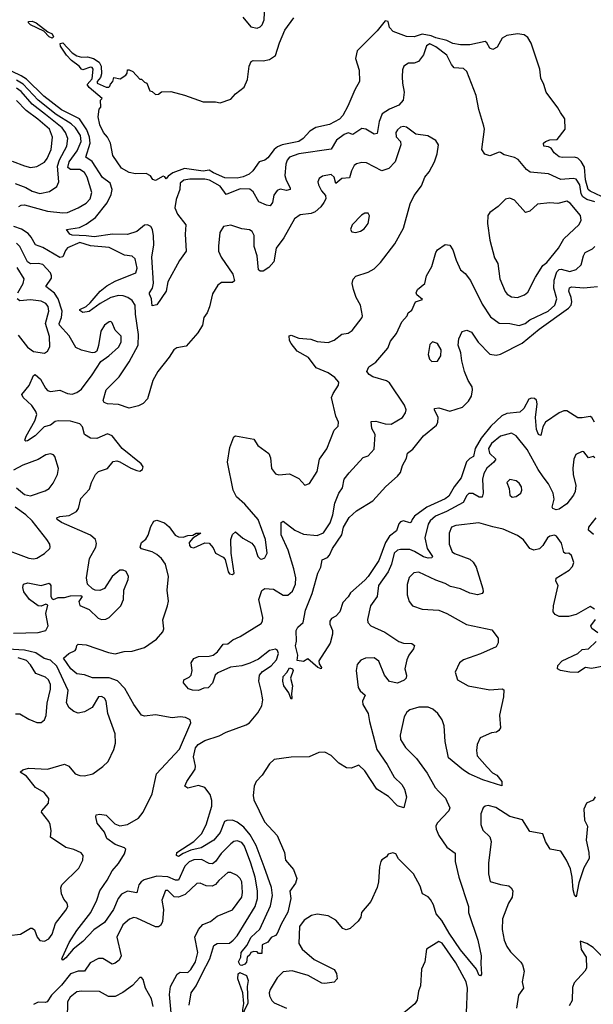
# Model space of a CAD drawing. Extents: x 1550320 to 1685906, y 509093 to 640511.
# Tile 303 of 532: x 1662355 to 1666076, y 543440 to 549826. Entities that reach past the tile are written whole.
import ezdxf

# ---------------------------------------------------------------- set-up
doc = ezdxf.new("R2010")
doc.units = 0

msp = doc.modelspace()

# ---------------------------------------------------------------- linework, layer by layer
at = {"layer": '0CON20XD'}
for points in [[(1663801.5, 549841.5), (1663855, 549780), (1663895, 549771.1), (1663915, 549778.6), (1663928.5, 549791.5), (1663941.1, 549825), (1663944.3, 549915)], [(1662565, 549705.7), (1662545, 549714.3), (1662510.5, 549750.5), (1662425, 549793.5), (1662412.5, 549805), (1662412.5, 549815), (1662435, 549815.3), (1662461.4, 549805), (1662536.4, 549746.4), (1662565, 549733.1), (1662574.3, 549715), (1662565, 549705.7)], [(1664725, 549817.9), (1664675, 549754.4), (1664545, 549623.3), (1664534.3, 549575), (1664558, 549498), (1664560, 549425), (1664528.8, 549371.2), (1664484.5, 549265), (1664450.5, 549205), (1664428.7, 549181.3), (1664365, 549145.4), (1664275, 549126.7), (1664236.1, 549103.9), (1664194.5, 549055), (1664165, 549035.3), (1664056.7, 549013.3), (1664028.1, 549001.9), (1664006.1, 548983.9), (1663965, 548929.2), (1663945, 548913.8), (1663907.5, 548905), (1663868, 548845), (1663843.5, 548825), (1663805, 548806.5), (1663765, 548798), (1663685, 548800.2), (1663612.4, 548832.4), (1663585, 548850.4), (1663545, 548842.8), (1663425, 548859.7), (1663348.3, 548831.7), (1663318.2, 548811.8), (1663305, 548793.3), (1663296.4, 548806.4), (1663285, 548810), (1663235, 548783.8), (1663219.3, 548789.3), (1663203, 548813), (1663175, 548827.5), (1663105, 548826.7), (1663065, 548833.8), (1663015, 548863.3), (1662960, 548945), (1662943.8, 549025), (1662923.8, 549063.8), (1662897.5, 549095), (1662873.8, 549145), (1662863.3, 549195), (1662870, 549245), (1662881.7, 549258.3), (1662880, 549305), (1662890, 549315), (1662806.1, 549386.1), (1662792.5, 549405), (1662825, 549442.5), (1662831.1, 549505), (1662825, 549515.6), (1662815, 549518.5), (1662765, 549501.2), (1662755.7, 549505.7), (1662740, 549525), (1662690.6, 549560.6), (1662659.4, 549595), (1662619.6, 549655), (1662618.1, 549671.9), (1662635.4, 549675.4), (1662695, 549610.6), (1662725, 549591.1), (1662755, 549583.8), (1662795, 549584.6), (1662833.9, 549573.9), (1662870.2, 549550.2), (1662883.5, 549525), (1662885.7, 549475), (1662879.5, 549450.5), (1662858, 549425), (1662858, 549415), (1662915, 549388), (1662932.5, 549387.5), (1662940, 549395), (1662943, 549407), (1662960, 549425), (1662965, 549450), (1663007, 549443), (1663043, 549467), (1663051.7, 549478.3), (1663055, 549500), (1663065, 549500), (1663089.3, 549489.3), (1663135, 549440), (1663145, 549440), (1663165, 549420), (1663180, 549415), (1663200, 549365), (1663215, 549360), (1663235, 549340), (1663255, 549342.5), (1663275, 549357.5), (1663335, 549360), (1663425, 549336.7), (1663546.1, 549293.9), (1663625, 549293.8), (1663655, 549286.7), (1663725, 549311.2), (1663754, 549346), (1663811.3, 549388.7), (1663832.7, 549437.3), (1663843.8, 549525), (1663857.5, 549555), (1663869.3, 549560.7), (1663935, 549560), (1663975, 549568), (1664015, 549594.3), (1664040, 549675), (1664075, 549758.8), (1664132.3, 549837.7)], [(1666129.7, 548679.7), (1666055, 548713.5), (1666043.8, 548723.8), (1666025, 548787.8), (1666018.3, 548868.3), (1665997.1, 548907.1), (1665976.9, 548926.9), (1665955.2, 548935.2), (1665875, 548931.2), (1665855, 548936.7), (1665823.3, 548963.3), (1665803.3, 548993.3), (1665785, 549002.1), (1665754.4, 549005), (1665753.1, 549025), (1665765, 549035.3), (1665795, 549046.4), (1665840.8, 549049.2), (1665894, 549115), (1665892.3, 549182.3), (1665863, 549223), (1665845.2, 549255), (1665769.5, 549355), (1665755.5, 549405), (1665735.6, 549445.6), (1665728.3, 549505), (1665673.8, 549673.8), (1665650.5, 549710.5), (1665627.8, 549727.8), (1665585, 549735.2), (1665515, 549722.6), (1665484.5, 549705), (1665451.7, 549648.3), (1665425, 549633.3), (1665405, 549640.8), (1665386.2, 549676.2), (1665374.7, 549684.7), (1665275, 549662.2), (1665215, 549662.9), (1665165, 549671.6), (1665125, 549690.8), (1665055, 549707.2), (1665025, 549721.9), (1664965, 549732.8), (1664915, 549715.6), (1664865, 549717.5), (1664778.8, 549748.8), (1664753.8, 549775), (1664745, 549814.2), (1664725, 549817.9)], [(1666085.5, 548645), (1666035, 548658.8), (1666008, 548678), (1665997.2, 548697.2), (1665989.4, 548755), (1665965, 548791.1), (1665945, 548796.1), (1665865, 548790), (1665785, 548825.5), (1665665.9, 548835.9), (1665642.5, 548855), (1665589.8, 548919.8), (1665565, 548931.9), (1665498.6, 548948.6), (1665475, 548964), (1665465, 548965.8), (1665405, 548942.9), (1665373.1, 548953.1), (1665352, 548985), (1665371.2, 549115), (1665366, 549136), (1665334, 549244), (1665316.4, 549335), (1665255, 549488.8), (1665235, 549508.6), (1665173.7, 549513.7), (1665155.7, 549535), (1665125.5, 549595), (1665055, 549650.3), (1665015, 549668.4), (1664994.1, 549655.9), (1664975, 549597.5), (1664941.2, 549555), (1664915, 549544.3), (1664876.2, 549543.8), (1664846.4, 549523.6), (1664839.3, 549500.7), (1664837.1, 549455), (1664837.5, 549415), (1664850, 549355), (1664842.5, 549305), (1664815, 549270.6), (1664753.7, 549246.3), (1664706.8, 549215), (1664686, 549165), (1664675, 549088.8), (1664655, 549084.3), (1664600, 549115), (1664575, 549119.4), (1664515, 549081.9), (1664485, 549092.3), (1664459.3, 549080.7), (1664409.1, 549045), (1664374.5, 548985.5), (1664165, 548956.8), (1664105.3, 548934.7), (1664090.9, 548915), (1664081.9, 548888.1), (1664074.7, 548815), (1664084, 548784), (1664110, 548735), (1664109.2, 548725), (1664085, 548718.2), (1664045, 548726.2), (1664025, 548718.2), (1664003, 548687), (1663995, 548641.2), (1663980.6, 548619.4), (1663955, 548621.9), (1663905.3, 548645.3), (1663870.1, 548710.1), (1663847.6, 548727.6), (1663785, 548728.9), (1663695, 548692.3), (1663655, 548746.6), (1663586.2, 548785), (1663555, 548792.3), (1663458.5, 548791.5), (1663419.2, 548785), (1663396.7, 548765), (1663394.5, 548724.5), (1663369.6, 548660.4), (1663361.4, 548605), (1663377.7, 548565), (1663433.1, 548495), (1663427.8, 548435), (1663434.4, 548325.6), (1663390.8, 548265), (1663316.9, 548125), (1663304.4, 548065), (1663245, 547977.5), (1663215, 547970), (1663210.6, 548015), (1663196.2, 548045), (1663196.7, 548055), (1663216.5, 548083.5), (1663223.3, 548116.7), (1663211.6, 548285), (1663224.2, 548365), (1663223.3, 548423.3), (1663216, 548465), (1663205, 548484.6), (1663185, 548495.9), (1663165, 548493.5), (1663115, 548452.6), (1663055, 548432.5), (1662955.8, 548435.8), (1662838.3, 548418.3), (1662785.1, 548424.9)], [(1662785.1, 548424.9), (1662695, 548427.9), (1662680.8, 548435), (1662657.5, 548465), (1662742.2, 548477.8), (1662785, 548500), (1662846.4, 548543.6), (1662922.5, 548637.5), (1662947.9, 548692.1), (1662953.9, 548725), (1662941.1, 548765), (1662891.5, 548801.5), (1662825.6, 548905.6), (1662784.1, 548935), (1662811.5, 549025), (1662807.1, 549065), (1662790.9, 549110.9), (1662743.6, 549183.6), (1662625, 549241.3), (1662510.7, 549330.7), (1662399.6, 549439.6), (1662365, 549462.8), (1662305, 549489.6)], [(1662349.4, 548615), (1662365, 548623.6), (1662385, 548624.6), (1662535, 548584.7), (1662635, 548573.9), (1662664, 548576), (1662735, 548604.6), (1662785, 548636.2), (1662811.5, 548665), (1662822.5, 548705), (1662793.1, 548805), (1662775.2, 548835.2), (1662745, 548854.8), (1662683.6, 548853.6), (1662666.6, 548866.6), (1662675.9, 548905), (1662726.7, 548975), (1662754.1, 549035), (1662748.8, 549075), (1662716.4, 549125), (1662689.7, 549150.3), (1662591.7, 549211.7), (1662474.2, 549304.2), (1662378.1, 549408.1), (1662335, 549432.7)], [(1662325, 548762.9), (1662395, 548737.8), (1662435, 548713.1), (1662485, 548699.2), (1662548.3, 548711.7), (1662596.5, 548743.5), (1662607.7, 548775), (1662600.8, 548875), (1662613.5, 548916.5), (1662661.3, 549005), (1662667, 549055), (1662652, 549095), (1662629.8, 549125), (1662521.3, 549211.3), (1662435, 549277.9), (1662365, 549360.3), (1662335, 549381.1)], [(1662305, 548908.5), (1662385, 548877.1), (1662425, 548867.9), (1662465, 548873.5), (1662515, 548902.2), (1662532.5, 548925), (1662558.6, 548985), (1662567.5, 549065), (1662547.1, 549115), (1662471.7, 549181.7), (1662397.3, 549237.3), (1662335, 549302.5)], [(1664165, 546850.8), (1664205, 546806.2), (1664235, 546816.7), (1664285.7, 546895), (1664299.4, 546975), (1664347.2, 547042.8), (1664395, 547163.3), (1664420.8, 547189.2), (1664422.9, 547215), (1664405.7, 547255), (1664376.9, 547375), (1664388, 547402), (1664424, 547455), (1664425.8, 547474.2), (1664399.2, 547505), (1664355.7, 547535), (1664277.5, 547567.5), (1664229.2, 547635), (1664155.5, 547675.5), (1664115, 547726.2), (1664106, 547745), (1664103.8, 547775), (1664115, 547778.8), (1664165, 547760), (1664243.1, 547753.1), (1664285, 547737.9), (1664355, 547732.5), (1664395, 547747.1), (1664444.6, 547785.4), (1664486.4, 547793.6), (1664510.7, 547809.3), (1664576.2, 547893.8), (1664577.8, 547905), (1664565.5, 547975), (1664538.1, 548025), (1664520.6, 548075), (1664512.2, 548115), (1664517.4, 548142.6), (1664535, 548162.9), (1664615, 548188.1), (1664655, 548210.6), (1664695, 548250.6), (1664788.1, 548371.9), (1664845.5, 548474.5), (1664887.6, 548632.4), (1664913.8, 548686.2), (1664961.1, 548748.9), (1664982.9, 548805), (1665011.5, 548838.5), (1665046, 548905), (1665064.1, 548955.9), (1665071.2, 549015), (1665055, 549043.3), (1665003.2, 549073.2), (1664925, 549083.5), (1664865, 549129.1), (1664845, 549133.3), (1664825, 549128.1), (1664805, 549112.5), (1664795.6, 549095), (1664796.4, 549066.4), (1664825, 549036), (1664827.7, 549015), (1664790.6, 548905), (1664749.4, 548860.6), (1664705, 548846.5), (1664605, 548897.8), (1664575, 548898.9), (1664538.9, 548891.1), (1664525, 548880), (1664506.4, 548845), (1664495, 548800.8), (1664445, 548795.5), (1664405, 548763.8), (1664394.4, 548805), (1664375, 548821.9), (1664319.1, 548810.9), (1664296.7, 548795), (1664288, 548775), (1664292.5, 548755), (1664313.1, 548715), (1664339.4, 548685), (1664340, 548665), (1664329, 548641), (1664308.8, 548611.2), (1664270.9, 548579.1), (1664245, 548569.3), (1664175, 548559.2), (1664137.5, 548535), (1664068.8, 548411.2), (1664018.5, 548345), (1664002.7, 548255), (1663971.9, 548218.1), (1663935, 548195.7), (1663915, 548194), (1663904.4, 548204.4), (1663894.7, 548294.7), (1663875.3, 548355.3), (1663876.2, 548426.2), (1663862.8, 548452.8), (1663845, 548463.1), (1663795, 548470), (1663725, 548494), (1663677.5, 548485), (1663654.1, 548445.9), (1663643.6, 548356.4), (1663645.5, 548325), (1663661.2, 548285), (1663737.5, 548175), (1663748, 548132), (1663735, 548121.2), (1663665, 548120.8), (1663640, 548105), (1663605, 548047.5), (1663586.4, 547963.6), (1663571.4, 547925), (1663549.2, 547895), (1663540, 547845), (1663511.5, 547795), (1663435, 547708.8), (1663375, 547698), (1663354.5, 547685.5), (1663323.8, 547636.2), (1663250, 547545), (1663219.3, 547485), (1663185, 547367.5), (1663155, 547337.5), (1663125, 547321.2), (1663065, 547307.3), (1662995, 547329.6), (1662925, 547334.4), (1662902.9, 547342.9), (1662895.8, 547355), (1662916.4, 547425), (1663000.6, 547509.4), (1663065, 547606.9), (1663122.8, 547715), (1663126.5, 547785), (1663105.5, 547915), (1663103.9, 547975), (1663085.5, 548005), (1663055.5, 548025), (1663025, 548034.8), (1662995, 548036), (1662945, 548023.7), (1662876.4, 547985), (1662805, 547932.9), (1662765, 547927.5), (1662745, 547940), (1662745, 547946.7), (1662785, 547966.7), (1662811.6, 547988.4), (1662877.6, 548065), (1662920.5, 548099.5), (1662975, 548129.5), (1663108.8, 548185), (1663116.9, 548215), (1663104.4, 548274.4), (1663085, 548292), (1663035, 548298.5), (1662935, 548347.8), (1662815, 548358.4), (1662745, 548381.1), (1662664.4, 548345.6), (1662651, 548329), (1662635, 548286.9), (1662615, 548284), (1662505, 548347.4), (1662456.7, 548365), (1662429.7, 548415), (1662408.9, 548438.9), (1662367.5, 548467.5), (1662317.1, 548485)], [(1665585, 548024.3), (1665629.3, 548040.7), (1665651.7, 548058.3), (1665700.4, 548155), (1665749.4, 548230.6), (1665775, 548251.9), (1665850.8, 548345), (1665886, 548405), (1665985, 548498.1), (1665996.9, 548525), (1665992.2, 548555), (1665926.9, 548636.9), (1665905, 548648.5), (1665845.6, 548634.4), (1665795, 548637.3), (1665715, 548629.3), (1665665.2, 548584.8), (1665636.1, 548576.1), (1665565, 548655.4), (1665535, 548667.3), (1665507.5, 548662.5), (1665459.2, 548615), (1665404, 548575), (1665392.9, 548555), (1665389.4, 548505), (1665404.3, 548395.7), (1665435, 548281.2), (1665456.7, 548245), (1665468.9, 548145), (1665505, 548063.3), (1665518, 548045), (1665545, 548027.5), (1665585, 548024.3)], [(1664535, 548445.8), (1664565, 548454.3), (1664589.7, 548470.3), (1664616.5, 548503.5), (1664624.4, 548554.4), (1664615, 548571.4), (1664595, 548570), (1664572.8, 548557.2), (1664510.8, 548495), (1664502, 548465), (1664509.5, 548449.5), (1664535, 548445.8)], [(1662539.6, 545895), (1662523.6, 545975), (1662538.1, 546028.1), (1662525, 546035.4), (1662495, 546022.7), (1662475, 546023.2), (1662417.8, 546065), (1662382.1, 546115), (1662376, 546144), (1662380, 546165), (1662407.3, 546172.7), (1662495, 546155.6), (1662545, 546170.8), (1662557.8, 546155), (1662557.1, 546085), (1662565, 546070), (1662575, 546066.2), (1662605, 546078.4), (1662645, 546077.8), (1662685, 546088), (1662751.7, 546091.7), (1662760, 546085), (1662738.3, 546051.7), (1662745, 546026.2), (1662805, 546000), (1662864.4, 545944.4), (1662886.1, 545936.1), (1662912.7, 545937.3), (1662935, 545949.2), (1663011.2, 546025), (1663028, 546065), (1663030, 546125), (1663058.8, 546195), (1663061.2, 546215), (1663045.8, 546245.8), (1663025, 546256), (1663005, 546255.8), (1662955, 546214), (1662905, 546136.2), (1662875, 546123.3), (1662845, 546126), (1662826.7, 546135), (1662795.5, 546165.5), (1662788.1, 546205), (1662808.3, 546331.7), (1662848.9, 546405), (1662852.4, 546427.6), (1662845.5, 546455), (1662815, 546481.5), (1662625.6, 546565), (1662596.9, 546585), (1662595.8, 546595), (1662615, 546603.6), (1662675, 546610), (1662724.2, 546635), (1662735.6, 546655), (1662750.7, 546719.3), (1662808.3, 546781.7), (1662820.8, 546825), (1662847.5, 546875), (1662866.7, 546895), (1662925, 546914.4), (1662960.2, 546959.8), (1662984.6, 546965.4), (1663005, 546958.9), (1663075, 546917.2), (1663115, 546901.8), (1663135, 546897.5), (1663152.3, 546907.7), (1663155.8, 546925), (1663143.1, 546945), (1663019.4, 547045), (1662955, 547126), (1662925, 547138.9), (1662855, 547109.6), (1662815, 547112.1), (1662775.6, 547135), (1662761.5, 547185), (1662744.7, 547204.7), (1662685, 547221), (1662605, 547223.4), (1662585, 547219.6), (1662554.7, 547195.3), (1662514, 547186), (1662455, 547126.4), (1662405, 547094.4), (1662395, 547092), (1662388.3, 547098.3), (1662397.3, 547125), (1662453.6, 547225), (1662465.3, 547265), (1662459.6, 547285), (1662434.1, 547324.1), (1662376.4, 547376.4), (1662368.6, 547395), (1662416.2, 547453.8), (1662445, 547518.8), (1662455, 547524), (1662490.5, 547495), (1662521.3, 547435), (1662535, 547420.8), (1662555, 547415.4), (1662615, 547422.9), (1662665, 547402.2), (1662695, 547397.5), (1662725, 547407.5), (1662755, 547430.5), (1662825, 547522.5), (1662881.3, 547608.7), (1662933.8, 547645), (1662995, 547702.5), (1663013.3, 547735), (1663012.7, 547772.7), (1662975, 547812.5), (1662955, 547860), (1662945, 547868), (1662935, 547867.1), (1662905, 547844.4), (1662881.2, 547805), (1662866.4, 547713.6), (1662854.3, 547675.7), (1662842.5, 547667.5), (1662825, 547665.8), (1662755, 547681.5), (1662719, 547699), (1662675.4, 547775), (1662613.4, 547845), (1662610.3, 547855), (1662625.2, 547895), (1662629.3, 547935), (1662605, 548015.4), (1662581.2, 548051.2), (1662524.2, 548095), (1662560.3, 548149.7), (1662561.9, 548165), (1662554.2, 548185), (1662505, 548237.8), (1662475, 548244.7), (1662425, 548243.4), (1662405, 548254.6), (1662354.8, 548354.8), (1662335, 548377.2)], [(1666087.1, 546985), (1666075, 546992.9), (1666045, 546984.2), (1666015, 547022), (1666005, 547024.2), (1665963.8, 547005), (1665950.8, 546975), (1665943.6, 546916.4), (1665946.2, 546875), (1665963.1, 546805), (1665959.1, 546765), (1665948.3, 546741.7), (1665905.5, 546685), (1665855, 546650.8), (1665835, 546647.5), (1665814, 546655), (1665810, 546665), (1665821.5, 546715), (1665816.5, 546755), (1665786, 546816), (1665750.9, 546860.9), (1665718.3, 546908.3), (1665647.7, 547037.7), (1665576.8, 547126.8), (1665545, 547143.5), (1665475, 547123.6), (1665415, 547076.4), (1665396.1, 547045), (1665403.1, 547015), (1665442.9, 546975), (1665431.8, 546955), (1665385, 546917.3), (1665365, 546882.5), (1665357.5, 546845), (1665360.7, 546755), (1665355, 546730), (1665335, 546729.6), (1665295, 546752.7), (1665268.2, 546751.8), (1665255, 546739.4), (1665230.9, 546695), (1665124.8, 546635.2), (1665052.2, 546605), (1665016.9, 546575), (1665005.8, 546554.2), (1664984.2, 546465), (1664998.4, 546395), (1665032.5, 546345), (1665028.8, 546335), (1665005, 546334.1), (1664975, 546342.2), (1664917.2, 546377.2), (1664885, 546390), (1664825, 546390.3), (1664804.8, 546385.2), (1664785, 546365.5), (1664766.8, 546295), (1664744.3, 546245.7), (1664683.4, 546155), (1664674.5, 546085), (1664630.5, 546025), (1664611.9, 545935), (1664614.2, 545915), (1664632, 545895), (1664723.8, 545853.8), (1664815, 545792.7), (1664845, 545781.8), (1664899.1, 545779.1), (1664917, 545767), (1664909.4, 545745), (1664879.1, 545705), (1664867.1, 545672.9), (1664854.5, 545615), (1664863.8, 545575), (1664862.1, 545555), (1664849, 545541), (1664805, 545522.9), (1664753.7, 545533.7), (1664720.8, 545575), (1664685.8, 545665.8), (1664655, 545687.3), (1664597.5, 545685), (1664568.5, 545671.5), (1664545, 545643.3), (1664536.9, 545605), (1664551.5, 545495), (1664563.6, 545473.6), (1664595.8, 545445), (1664579.6, 545405), (1664580.8, 545385), (1664616.4, 545325), (1664623.9, 545275), (1664671.3, 545091.3), (1664737.8, 544995), (1664783.9, 544913.9), (1664834.2, 544865), (1664850.8, 544835), (1664863.3, 544785), (1664847.5, 544715), (1664805, 544726), (1664747.8, 544787.8), (1664672.1, 544835), (1664595, 544953.1), (1664555, 544990), (1664505, 544971.2), (1664475, 544973.8), (1664425, 545004), (1664374.5, 545054.5), (1664334.4, 545074.4), (1664295, 545073.1), (1664232.5, 545045), (1664115, 545041.8), (1664005, 545027.5), (1663975, 544998.9), (1663927.1, 544925), (1663889.7, 544885), (1663875.7, 544855), (1663869.3, 544795), (1663874.7, 544765), (1663942.6, 544622.6), (1664025, 544534.6), (1664073.8, 544425), (1664079.4, 544375), (1664130.9, 544315), (1664152.2, 544255), (1664145, 544226.2), (1664106.7, 544173.3), (1664113.8, 544125), (1664095, 544036.7), (1664050.5, 543959.5), (1664025, 543900), (1664014.1, 543885.9), (1663986.2, 543873.8), (1663965, 543843.3), (1663927.5, 543825), (1663925, 543770), (1663905, 543770), (1663895, 543780), (1663873, 543783), (1663855, 543776.7), (1663848.8, 543761.2), (1663830, 543745), (1663826.8, 543713.2), (1663815, 543699.2), (1663795, 543691.4), (1663784.4, 543694.4), (1663774.2, 543715), (1663788.8, 543745), (1663791.8, 543775), (1663828.1, 543821.9), (1663856.2, 543875), (1663912.3, 543927.7), (1663981.4, 544078.6), (1663994.1, 544145), (1663987.6, 544197.6), (1663940.8, 544330.8), (1663888.8, 544468.8), (1663849.7, 544539.7), (1663808.6, 544588.6), (1663765, 544621.9), (1663735, 544633.8), (1663697.6, 544632.4), (1663683.5, 544625), (1663655.9, 544555), (1663615, 544503.8), (1663531.9, 544455), (1663465, 544440.3), (1663415, 544417.5), (1663385, 544399.2), (1663372.5, 544405), (1663375, 544423.3), (1663484.3, 544495), (1663534.7, 544545.3), (1663565.6, 544604.4), (1663601.4, 544725), (1663601, 544761), (1663591.2, 544801.2), (1663556.5, 544845), (1663515, 544857.8), (1663445, 544841.4), (1663426.2, 544855), (1663438.1, 544885), (1663493.9, 544965), (1663495.3, 544985), (1663482.2, 545045), (1663495, 545102.5), (1663512.1, 545125), (1663555, 545151.6), (1663648.4, 545181.6), (1663695, 545204.6), (1663825, 545251.6), (1663845, 545264.6), (1663900.3, 545329.7), (1663926.1, 545375), (1663932.6, 545415), (1663922.3, 545475), (1663905.9, 545535), (1663910, 545575), (1663931.1, 545598.9), (1663985.2, 545634.8), (1664021.1, 545675), (1664034.6, 545715), (1664027.7, 545735), (1664014, 545744), (1663975, 545734.7), (1663905, 545678.6), (1663847.5, 545652.5), (1663795, 545635.6), (1663722.7, 545627.3), (1663639.7, 545590.3), (1663623.2, 545575), (1663605, 545522.7), (1663577.7, 545492.3), (1663549.4, 545490.6), (1663515, 545474.2), (1663475, 545476.7), (1663450, 545485), (1663417.5, 545525), (1663420, 545545), (1663455, 545562.5), (1663466.7, 545575), (1663474.3, 545605.7), (1663468.2, 545655), (1663485, 545682.5), (1663515, 545695.4), (1663585, 545698), (1663610.6, 545705), (1663638.8, 545725), (1663674.2, 545775.8), (1663705, 545776.7), (1663737.2, 545802.8), (1663785.8, 545825), (1663920.5, 545909.5), (1663930, 545925), (1663931.9, 545948.1), (1663905.6, 546065), (1663925.7, 546124.3), (1663945, 546135.6), (1664001.3, 546131.3), (1664065, 546094.3), (1664095, 546092.9), (1664125, 546118.6), (1664144, 546165), (1664145.8, 546205), (1664133.6, 546265), (1664097.1, 546385), (1664051.8, 546485), (1664050.8, 546565), (1664065, 546574), (1664139.2, 546515), (1664195, 546489.2), (1664285, 546481.2), (1664325, 546497.7), (1664368.2, 546561.8), (1664386.6, 546615), (1664399.4, 546690.6), (1664425.7, 546754.3), (1664449.4, 546790.6), (1664460.5, 546845), (1664492.5, 546887.5), (1664582.9, 546987.1), (1664615, 546997.7), (1664655, 547041.2), (1664660.5, 547135), (1664640.4, 547175), (1664635, 547220), (1664665, 547222.9), (1664725, 547204), (1664765, 547203.1), (1664838.1, 547245), (1664857.3, 547275), (1664862.2, 547295), (1664852.1, 547325), (1664755, 547470), (1664733.7, 547483.7), (1664645, 547509.5), (1664622, 547525), (1664606.7, 547545), (1664619.2, 547575), (1664664.5, 547605.5), (1664742.5, 547695), (1664760, 547740), (1664799.7, 547790.3), (1664835, 547866.7), (1664868.8, 547905), (1664876.1, 547923.9), (1664898.3, 547941.7), (1664923.6, 547996.4), (1664968.3, 548011.7), (1664931.7, 548041.7), (1664926.7, 548055), (1664935, 548076.7), (1664983.8, 548115), (1664994, 548165), (1665028.6, 548225), (1665054.5, 548315.5), (1665065, 548333.3), (1665115, 548366.7), (1665145, 548363.3), (1665165, 548332.5), (1665185.6, 548265.6), (1665215, 548203.3), (1665245, 548180), (1665280.5, 548135), (1665355, 547980.8), (1665409.5, 547899.5), (1665465, 547857.1), (1665535, 547854.6), (1665595, 547843.4), (1665633.5, 547855), (1665665, 547878.9), (1665783.8, 547935), (1665826, 547974), (1665839.1, 548015), (1665819.2, 548085), (1665822.7, 548137.3), (1665839.8, 548190.2), (1665855, 548204.7), (1665867.8, 548207.8), (1665925, 548191.6), (1665965.3, 548204.7), (1665996.5, 548235), (1666012.3, 548295), (1666023.5, 548315), (1666070.8, 548339.2), (1666085.4, 548355)], [(1662342.1, 548055), (1662377.9, 548115), (1662382.7, 548145), (1662338.7, 548218.7)], [(1666085, 547215.6), (1666066.4, 547246.4), (1666055, 547252.9), (1666005, 547243.3), (1665975, 547244.4), (1665905, 547288.1), (1665885, 547290), (1665855, 547276.4), (1665765.6, 547215), (1665749.2, 547185), (1665735, 547129.2), (1665720.5, 547135), (1665706.9, 547166.9), (1665702.1, 547245), (1665712.7, 547335), (1665707.1, 547357.1), (1665695, 547368.3), (1665675, 547372.1), (1665658.8, 547365), (1665625, 547304.2), (1665599.5, 547280.5), (1665515, 547271.3), (1665482.9, 547257.1), (1665411.2, 547188.8), (1665348.5, 547111.5), (1665310.4, 547045), (1665298.2, 546991.8), (1665275, 546980.4), (1665252.9, 546957.1), (1665219.3, 546855), (1665172.7, 546795), (1665138.1, 546735), (1665115, 546718.4), (1664996, 546664), (1664916.5, 546605), (1664900.4, 546585), (1664894.2, 546565.8), (1664885, 546562.5), (1664845, 546575.3), (1664825, 546570), (1664813.5, 546556.5), (1664798.3, 546511.7), (1664754.5, 546475.5), (1664728, 546435), (1664685, 546317.8), (1664615, 546214.6), (1664595, 546190.7), (1664500.6, 546109.4), (1664486.6, 546083.4), (1664452.2, 546045), (1664431.2, 545985), (1664405, 545957.5), (1664378.3, 545941.7), (1664366.2, 545925), (1664366, 545905), (1664384, 545865), (1664385, 545840), (1664368, 545782), (1664295, 545667.5), (1664298.3, 545648.3), (1664313.3, 545625), (1664310, 545615), (1664290, 545625), (1664225, 545680), (1664196.1, 545663.9), (1664155, 545670.6), (1664158.8, 545705), (1664144.2, 545765.8), (1664150, 545795), (1664148.8, 545865), (1664160, 545885), (1664193, 545917), (1664208.5, 545995), (1664253.1, 546105), (1664267.7, 546157.7), (1664290, 546235), (1664309.4, 546275), (1664316.5, 546323.5), (1664352.2, 546337.8), (1664365, 546352), (1664383.4, 546395), (1664445.3, 546485), (1664456.6, 546533.4), (1664492.5, 546597.5), (1664539.2, 546640.8), (1664645.2, 546704.8), (1664730.9, 546799.1), (1664806.2, 546865), (1664825, 546890), (1664837.6, 546935), (1664865, 546981.4), (1664871.1, 547015), (1664905, 547041.3), (1664974.2, 547125.8), (1665059.6, 547195), (1665067.8, 547215), (1665069.2, 547245), (1665046, 547295), (1665046.7, 547305), (1665075, 547308.9), (1665145, 547287.3), (1665227.6, 547312.4), (1665267.3, 547352.7), (1665286.4, 547383.6), (1665292.9, 547425), (1665290, 547445), (1665264.9, 547485), (1665241.4, 547545), (1665222.6, 547612.6), (1665217.3, 547665), (1665199.3, 547715), (1665203.2, 547756.8), (1665225, 547803.8), (1665255, 547812), (1665285, 547798.1), (1665328.2, 547735), (1665405, 547657.1), (1665445, 547649.2), (1665475, 547655.7), (1665615, 547727.2), (1665725, 547819.3), (1665915.8, 547954.2), (1665932.3, 547975), (1665937.4, 547995), (1665933.2, 548025), (1665917, 548065), (1665922.6, 548087.4), (1665935, 548092.3), (1666015, 548087.5), (1666058.1, 548091.9), (1666103.3, 548095)], [(1662345, 547780.4), (1662405, 547702.4), (1662445, 547673.8), (1662515, 547662.2), (1662535.8, 547675), (1662549.4, 547705), (1662548.2, 547771.8), (1662523.1, 547855), (1662544.7, 547934.7), (1662539.5, 547965), (1662525, 547986), (1662495, 548000.4), (1662425, 548008.8), (1662355, 548002.8), (1662338.2, 548015)], [(1665029.3, 547609.3), (1665065, 547610), (1665088, 547645), (1665089.2, 547685), (1665065, 547726.7), (1665033.6, 547736.4), (1665015, 547720), (1665003.8, 547655), (1665013.3, 547625), (1665029.3, 547609.3)], [(1663453.6, 543435), (1663466.2, 543513.8), (1663500.6, 543559.4), (1663538.9, 543638.9), (1663589.2, 543735), (1663615, 543820.5), (1663635, 543833.1), (1663715, 543836.4), (1663740, 543855), (1663765, 543884.5), (1663881.4, 544075), (1663897.8, 544125), (1663898.6, 544175), (1663883.5, 544265), (1663854.8, 544355), (1663812.6, 544465), (1663795, 544488.2), (1663765, 544499.6), (1663745, 544494.6), (1663725, 544480.4), (1663662.3, 544417.7), (1663625, 544366.2), (1663605, 544351.8), (1663585, 544352.5), (1663535, 544379.2), (1663485, 544377.2), (1663455, 544363.3), (1663425.1, 544334.9), (1663384.3, 544245.7), (1663365, 544243.9), (1663315, 544267.2), (1663245, 544271.6), (1663162.7, 544247.3), (1663142.8, 544235), (1663126.9, 544215), (1663115, 544161.9), (1663055, 544173.5), (1663015.9, 544155), (1662993.3, 544125), (1662963.6, 544055), (1662905, 543970), (1662835, 543922.5), (1662765, 543847.1), (1662701.8, 543798.2), (1662655, 543740.8), (1662635, 543726.7), (1662628.8, 543735), (1662631.4, 543745), (1662675, 543840.8), (1662725, 543917.5), (1662815.4, 544034.6), (1662854.7, 544115), (1662874.1, 544175.9), (1662922.5, 544245), (1662954.6, 544305), (1662995, 544352.5), (1663034.4, 544415), (1663044.2, 544445), (1663035.4, 544455.4), (1662975.2, 544475.2), (1662920.6, 544515), (1662905.4, 544555.4), (1662858, 544615), (1662848.8, 544655), (1662851.7, 544668.3), (1662875, 544673.8), (1662915, 544665.6), (1662971.2, 544611.2), (1663005, 544597.5), (1663053.6, 544606.4), (1663125, 544646.7), (1663155.5, 544685), (1663214.4, 544805), (1663241.9, 544935), (1663392.5, 545095), (1663465.8, 545265), (1663460, 545285), (1663430, 545300), (1663395, 545303.8), (1663345, 545298.7), (1663235, 545317.3), (1663165, 545308.1), (1663145, 545315.8), (1663095, 545384.3), (1663037.6, 545487.6), (1662988.7, 545538.7), (1662935, 545557.8), (1662827.3, 545557.3), (1662775, 545577.5), (1662725, 545582.9), (1662686.7, 545615), (1662640, 545685), (1662674, 545716), (1662714, 545735), (1662722, 545745), (1662725, 545767.5), (1662735, 545775.8), (1662785, 545771.5), (1662931.3, 545721.3), (1662975, 545712.2), (1663032, 545728), (1663085, 545729.6), (1663165, 545753.1), (1663241.3, 545808.7), (1663283.8, 545855), (1663290, 545875), (1663284.1, 545934.1), (1663314.4, 546025), (1663320.5, 546055), (1663312.1, 546125), (1663319.7, 546215), (1663300.3, 546295), (1663275, 546330.8), (1663245, 546356.9), (1663215, 546373.8), (1663145, 546394.4), (1663136.9, 546405), (1663144.8, 546435.2), (1663172.7, 546457.3), (1663188.2, 546481.8), (1663205, 546539.2), (1663225, 546574), (1663245, 546580), (1663295, 546562.9), (1663325, 546535.6), (1663362.9, 546482.9), (1663385, 546471.2), (1663415, 546470.6), (1663445, 546481.4), (1663477, 546483), (1663500, 546495), (1663530, 546495), (1663477, 546463), (1663454, 546436), (1663456.2, 546415), (1663465, 546404.2), (1663485, 546400), (1663555, 546433.3), (1663585, 546430), (1663609.7, 546399.7), (1663626.1, 546366.1), (1663675, 546340), (1663687.5, 546325), (1663707.5, 546245), (1663715, 546232.5), (1663735, 546226.7), (1663746.2, 546235), (1663727.5, 546365), (1663724, 546455), (1663735, 546487.5), (1663755, 546503.3), (1663802.8, 546462.8), (1663861.7, 546431.7), (1663880, 546405), (1663900, 546345), (1663915, 546328.6), (1663925, 546326.9), (1663945, 546336), (1663959.4, 546365), (1663949.5, 546455), (1663902.5, 546585), (1663815, 546684.3), (1663760.7, 546730.7), (1663740, 546775), (1663703.8, 546955), (1663718.9, 547051.1), (1663745, 547121.2), (1663755, 547126.2), (1663874.2, 547104.2), (1663898.8, 547065), (1663971.7, 547011.7), (1663981.4, 546985), (1663989.4, 546915), (1664015, 546880), (1664035, 546872.9), (1664105, 546880.8), (1664165, 546850.8)], [(1662335, 546788.5), (1662387, 546747), (1662425, 546738.7), (1662520.4, 546769.6), (1662545, 546785.7), (1662571.1, 546818.9), (1662600, 546875), (1662605.7, 546915.7), (1662583.4, 546993.4), (1662574.4, 547004.4), (1662555, 547010.6), (1662525, 547004.4), (1662475, 546973.6), (1662375, 546935.5), (1662315, 546904.7)], [(1665548.8, 546728.8), (1665575, 546732.9), (1665605, 546756), (1665612.2, 546775), (1665611.1, 546795), (1665595, 546820.8), (1665576.2, 546835), (1665535, 546842.5), (1665516, 546825), (1665531.4, 546785), (1665535, 546742.5), (1665548.8, 546728.8)], [(1662215, 546405.8), (1662415, 546334.4), (1662445, 546330), (1662465, 546334.2), (1662515.5, 546364.5), (1662550, 546395), (1662553.3, 546405), (1662550, 546425), (1662530, 546455), (1662435.4, 546575), (1662394.6, 546615), (1662325, 546663.6)], [(1666085, 546003.3), (1666055, 546020), (1665965, 545967.5), (1665914.2, 545954.2), (1665855, 545956), (1665827.7, 545967.7), (1665816.1, 545986.1), (1665817.5, 546025), (1665848.8, 546155), (1665834, 546185), (1665835.9, 546204.1), (1665918.8, 546255), (1665940.9, 546279.1), (1665950, 546305), (1665935, 546351.2), (1665917.5, 546365), (1665895, 546362.9), (1665885, 546369.2), (1665869.8, 546429.8), (1665838, 546475), (1665825, 546482.5), (1665795, 546476.7), (1665778, 546465), (1665748, 546415), (1665726.8, 546393.2), (1665690, 546385), (1665665, 546396), (1665622.6, 546452.6), (1665585, 546479.4), (1665492.1, 546522.1), (1665425, 546535.5), (1665332.7, 546562.7), (1665185, 546544.5), (1665155.4, 546534.6), (1665140.8, 546495), (1665140.9, 546425), (1665161.5, 546375), (1665175, 546364.5), (1665275, 546325.8), (1665296.4, 546306.4), (1665315.7, 546275), (1665360, 546135), (1665360.8, 546115), (1665355, 546104), (1665325, 546095.6), (1665275.4, 546105.4), (1665215, 546134.5), (1665149.5, 546149.5), (1665115, 546170), (1665055, 546190), (1664945, 546243.5), (1664910.9, 546239.1), (1664882.3, 546207.7), (1664867.8, 546162.2), (1664867.5, 546095), (1664882.1, 546052.1), (1664903.8, 546025), (1664965, 546002.5), (1665075, 545996.9), (1665126.4, 545973.6), (1665253.9, 545903.9), (1665418.5, 545868.5), (1665459.2, 545815), (1665460, 545785), (1665445, 545759.2), (1665345, 545713.5), (1665233.8, 545675), (1665208.8, 545655), (1665180, 545595), (1665195, 545543.3), (1665265, 545505.8), (1665405, 545480), (1665485, 545486.2), (1665495, 545480), (1665492.9, 545435), (1665467.5, 545315), (1665475, 545232.5), (1665464.2, 545215.8), (1665447.5, 545205), (1665415, 545199.4), (1665341.7, 545168.3), (1665323.5, 545125), (1665317.5, 545085), (1665322.1, 545052.1), (1665387, 544977), (1665421.3, 544941.3), (1665449.4, 544925), (1665483.3, 544885), (1665482.5, 544857.5), (1665360, 544895), (1665270.6, 544935), (1665235, 544957.7), (1665137.4, 545037.4), (1665114.7, 545144.7), (1665109.5, 545245), (1665095.2, 545285.2), (1665068.2, 545325), (1665035, 545354.2), (1665005, 545366.1), (1664945, 545366.2), (1664885, 545349.4), (1664867.1, 545335), (1664850, 545305), (1664823.1, 545185), (1664825, 545156.7), (1664857.1, 545105), (1664929.4, 545035), (1664998.6, 544938.6), (1665051.2, 544845), (1665075, 544820.9), (1665116.3, 544776.3), (1665145.4, 544714.6), (1665138.1, 544695), (1665062.2, 544615), (1665054.6, 544595), (1665056.4, 544575), (1665075, 544534.3), (1665125, 544458.6), (1665179.6, 544419.6), (1665180.4, 544365), (1665203.5, 544265), (1665266.7, 544075), (1665266.4, 544035), (1665326.2, 543855), (1665349.4, 543755), (1665345.6, 543705), (1665350, 543635), (1665345, 543623.3), (1665335, 543627.5), (1665317.6, 543667.6), (1665215, 543793.8), (1665140.2, 543900.2), (1665093.6, 543983.6), (1665056.9, 544026.9), (1665039, 544085), (1665020.5, 544120.5), (1665005, 544136.6), (1664967, 544157), (1664952.1, 544205), (1664909.5, 544285), (1664812.2, 544382.2), (1664795, 544416.7), (1664775, 544422.5), (1664745, 544413.3), (1664733.9, 544396.1), (1664705, 544377.5), (1664696.7, 544365), (1664688.3, 544331.7), (1664682.5, 544235), (1664673, 544197), (1664632.7, 544107.3), (1664573.3, 544035), (1664567.5, 544005), (1664551.7, 543978.3), (1664499.5, 543930.5), (1664472.3, 543922.3), (1664450.3, 543930.3), (1664405.6, 543985), (1664355, 544012.5), (1664285, 544023.6), (1664248, 544015), (1664200, 543985), (1664170.6, 543945), (1664166.7, 543835), (1664187.5, 543797.5), (1664265, 543731.1), (1664395.5, 543665.5), (1664410.2, 543640.2), (1664415.5, 543604.5), (1664395, 543584), (1664335, 543574.2), (1664315, 543577.5), (1664226.2, 543626.2), (1664122.4, 543657.6), (1664065, 543649.5), (1664025, 543611.9), (1663978.9, 543535), (1663972.9, 543515), (1663975.6, 543495), (1663990, 543465), (1664005, 543450), (1664085.5, 543415.5)], [(1666076.9, 546486.9), (1666044.4, 546515), (1666047.8, 546535), (1666095.5, 546595)], [(1662315, 545846), (1662475, 545850.7), (1662525, 545864.3), (1662539.6, 545895)], [(1666105, 545848.8), (1666067.1, 545877.1), (1666059.2, 545895), (1666090.6, 545935)], [(1666005, 545740), (1666045, 545744.3), (1666095, 545793.1)], [(1662285, 543885.8), (1662360, 543895), (1662425, 543934), (1662435, 543934), (1662451.7, 543921.7), (1662468.6, 543875), (1662485, 543854.4), (1662515, 543850), (1662544.3, 543865), (1662565.5, 543895), (1662587.1, 543962.9), (1662655, 544050), (1662666.7, 544075), (1662663.3, 544095), (1662641.7, 544121.7), (1662625.5, 544155.5), (1662620.6, 544195), (1662627.1, 544215), (1662737.4, 544322.6), (1662764.5, 544375), (1662766.7, 544405), (1662752.6, 544422.6), (1662705, 544444.6), (1662655, 544457.5), (1662555, 544523.8), (1662558.9, 544565), (1662552.5, 544605), (1662544.4, 544625), (1662496, 544685), (1662498, 544695), (1662542.7, 544745), (1662543.6, 544775), (1662512.8, 544812.8), (1662456.7, 544846.7), (1662399.6, 544919.6), (1662358.6, 544945), (1662375, 544961.5), (1662412, 544972), (1662535.6, 544965.6), (1662645, 544997.5), (1662673.2, 544983.2), (1662715, 544934.2), (1662745, 544922.9), (1662775, 544920.6), (1662828.8, 544935), (1662895, 544982), (1662928, 545015), (1662965, 545092.5), (1662975.7, 545134.3), (1662974.2, 545195), (1662926.4, 545326.4), (1662916.7, 545405), (1662905.8, 545425), (1662885, 545435.7), (1662865, 545433.3), (1662825, 545365.7), (1662775, 545335.6), (1662735, 545328.5), (1662705, 545339.5), (1662675, 545363.5), (1662659.2, 545395), (1662669.4, 545475), (1662595, 545631.9), (1662555, 545671.7), (1662512.8, 545682.8), (1662458.6, 545718.6), (1662385, 545735.9), (1662205, 545747.2)], [(1666145, 545631.8), (1666065, 545618.6), (1666025, 545623.6), (1665975, 545591.5), (1665925, 545593.5), (1665864.4, 545604.4), (1665843.3, 545615), (1665845, 545637.5), (1665875, 545667.5), (1665975, 545714.4), (1666005, 545740)], [(1662327.3, 545322.7), (1662355, 545322.9), (1662415, 545288.1), (1662465, 545267.5), (1662495, 545267.5), (1662515, 545283.8), (1662526.4, 545313.6), (1662533.8, 545393.8), (1662553.8, 545483.8), (1662553.8, 545515), (1662542.5, 545545), (1662522.1, 545562.1), (1662459.1, 545585), (1662425, 545642.5), (1662399.2, 545669.2), (1662345, 545687.3)], [(1664115, 545418.8), (1664100.3, 545460.3), (1664068.5, 545505), (1664062, 545535), (1664065, 545565.7), (1664088.8, 545591.2), (1664105, 545622.5), (1664125, 545615.4), (1664129.6, 545605), (1664112.7, 545555), (1664125.6, 545505), (1664118.1, 545455), (1664121.2, 545425), (1664115, 545418.8)], [(1666089.1, 544785), (1666075, 544764.2), (1666031.4, 544745), (1666014.6, 544705), (1666018.5, 544635), (1666039.5, 544595), (1666030.4, 544505), (1666047.5, 544425), (1666049.2, 544385), (1666014.4, 544325.6), (1665982.2, 544227.8), (1665965, 544137.5), (1665955, 544150), (1665945, 544182.5), (1665940, 544265), (1665927.3, 544317.3), (1665902.9, 544375), (1665865, 544433.8), (1665796.2, 544446.2), (1665766.9, 544495), (1665748.8, 544545), (1665665, 544560), (1665616, 544636), (1665535, 544658.5), (1665442.9, 544717.1), (1665395, 544728.1), (1665375, 544725.7), (1665362, 544715), (1665345.7, 544675), (1665345.7, 544605), (1665358.7, 544568.7), (1665405.5, 544525.5), (1665414.2, 544495), (1665396, 544355), (1665396.2, 544285), (1665406.4, 544236.4), (1665475, 544216), (1665527.7, 544207.7), (1665543.8, 544195), (1665554, 544175), (1665550, 544135), (1665526, 544095), (1665487.5, 543995), (1665484.3, 543925.7), (1665497.8, 543855), (1665514.4, 543815), (1665539.8, 543779.8), (1665605, 543713.8), (1665616.9, 543695), (1665628, 543655), (1665614.3, 543585), (1665622.5, 543545), (1665591.2, 543498.8), (1665578.4, 543415)], [(1663337.6, 543385), (1663327.1, 543502.9), (1663332.4, 543555), (1663375.5, 543635), (1663395, 543647.5), (1663445, 543646.8), (1663465.5, 543664.5), (1663494.8, 543715), (1663511.4, 543775), (1663491.3, 543875), (1663515.2, 543924.8), (1663543.2, 543956.8), (1663592.7, 543977.3), (1663635, 544011.5), (1663735, 544053.5), (1663795.7, 544134.3), (1663800.7, 544165), (1663795, 544233.3), (1663785, 544255.7), (1663765.3, 544275.3), (1663725, 544295.6), (1663705, 544294.4), (1663647.8, 544242.2), (1663625, 544216.4), (1663603.3, 544206.7), (1663565, 544207.5), (1663525, 544224.5), (1663505, 544222.2), (1663428.8, 544151.2), (1663385, 544133.6), (1663357.7, 544137.7), (1663315, 544178.1), (1663301.3, 544178.7), (1663276.9, 544115), (1663286.7, 544055), (1663281.1, 543975), (1663268.6, 543951.4), (1663255, 543942.9), (1663235, 543941.8), (1663115, 543998.2), (1663095, 544001.8), (1663068.1, 543991.9), (1663023.9, 543955), (1662983.9, 543875), (1663013.4, 543755), (1663000, 543725), (1662975, 543706.4), (1662955, 543700.5), (1662895, 543736.5), (1662865, 543737.5), (1662811.7, 543708.3), (1662775, 543653.6), (1662734.6, 543654.6), (1662685, 543636.5), (1662625, 543564.7), (1662561.6, 543498.4), (1662534, 543456), (1662519.1, 543450.9), (1662475, 543453.2), (1662445, 543439.4)], [(1665254.6, 543385), (1665260.7, 543545), (1665251.8, 543585), (1665185, 543709.4), (1665095, 543837.1), (1665075, 543847.8), (1664993.6, 543796.4), (1664984, 543715), (1664962.3, 543667.7), (1664955, 543560), (1664942, 543525), (1664934.1, 543465.9), (1664917.7, 543442.3), (1664845, 543381.2)], [(1666132.6, 543752.6), (1666075, 543807.5), (1666035, 543833.3), (1665991.7, 543848.3), (1665996.7, 543795), (1666030.8, 543745), (1666032.5, 543675), (1666022, 543655), (1665951.7, 543578.3), (1665941.7, 543548.3), (1665938.2, 543465), (1665919.8, 543430.2)], [(1663219.7, 543425), (1663210, 543475), (1663170, 543545), (1663155, 543600), (1663145, 543612.5), (1663135, 543612.5), (1663087.4, 543562.6), (1663024.5, 543515.5), (1662975, 543489.4), (1662930.2, 543490.2), (1662871.9, 543521.9), (1662755, 543525.3), (1662725, 543520), (1662682.1, 543485), (1662665.9, 543455), (1662662.1, 543345)], [(1663805, 543362.5), (1663802.5, 543405), (1663808.9, 543445), (1663803.5, 543515), (1663769.5, 543605), (1663772.7, 543637.3), (1663783, 543647), (1663825.5, 543625.5), (1663837.5, 543595), (1663830, 543555), (1663835.3, 543445), (1663811.2, 543398.8), (1663805, 543362.5)]]:
    msp.add_lwpolyline(points, dxfattribs=at)

doc.saveas('drawing.dxf')
